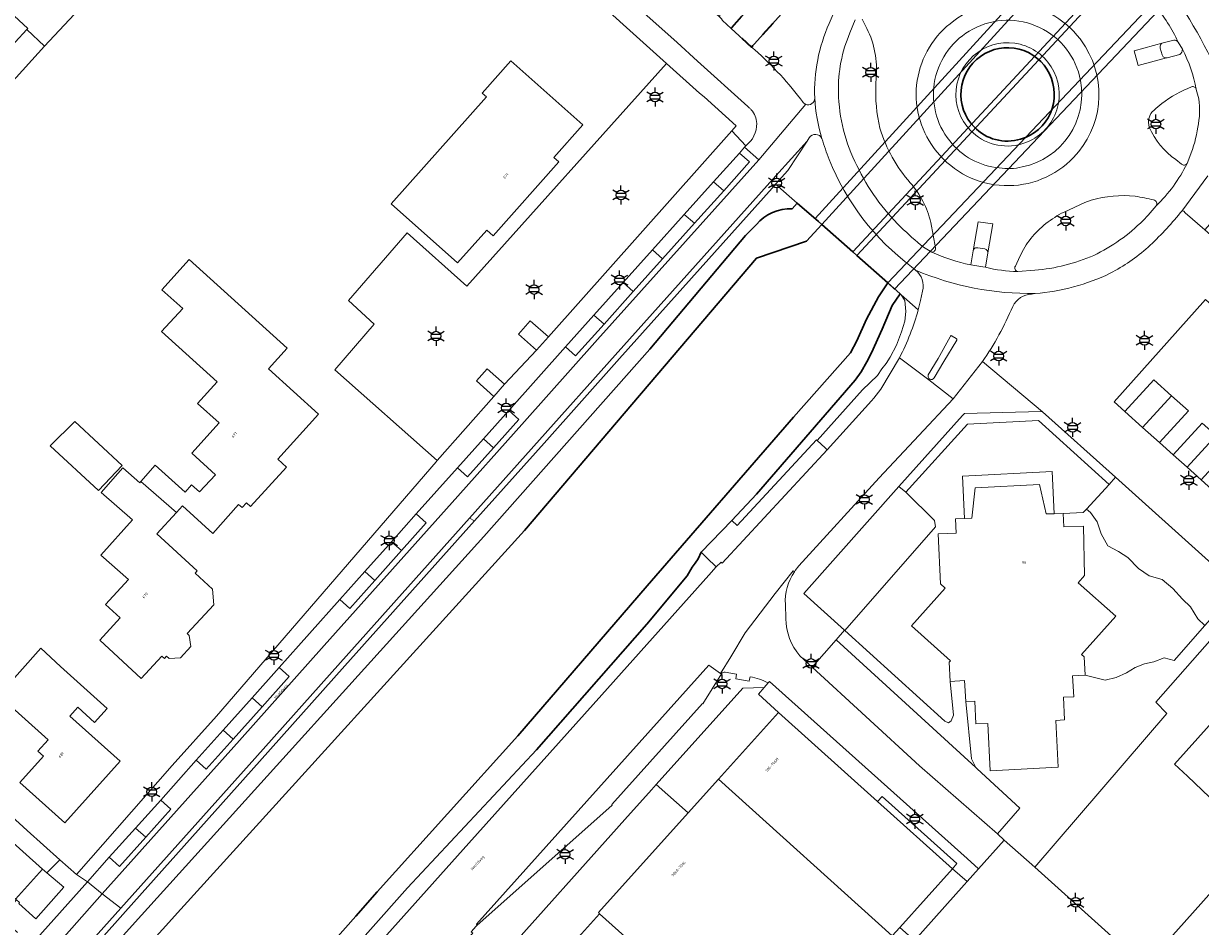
# Model space of a CAD drawing. Extents: x 105780 to 185197, y 477999 to 525027.
# Tile 358 of 562: x 107500 to 107656, y 479848 to 479968. Entities that reach past the tile are written whole.
import ezdxf
from ezdxf.enums import TextEntityAlignment as Align

# ---------------------------------------------------------------- set-up
doc = ezdxf.new("R2010")
doc.units = 0
doc.linetypes.add('XX-HIDDEN', pattern=[4, 2, -2])
for name, color, linetype, lineweight in [('B-GV-GR-BEPLANTING_CULTUUR_VASTE-PLANTENVAK-A', 252, 'Continuous', 5), ('B-GV-GR-MATERIAALGRENS-G', 252, 'XX-HIDDEN', 35), ('B-RO-IE-MEUBILAIR_WEGMEUBILAIR-S', 252, 'Continuous', 25), ('B-RO-IE-TERREINAFSCHEIDING_KUNSTMATIG_SCHUTTING-G', 252, 'IE-TERREINAFSCHEIDING-KUNSTMATIG-DICHT', 18), ('B-WE-GW-WATERGANG_SLOOT_INSTEEK-G', 252, 'Continuous', 30), ('B-XX-KG-KADASTRAAL_BEBOUWING-G', 252, 'Continuous', 20), ('B1-WE-KW-KUNSTWERK_DEK-BRUG', 252, 'Continuous', 18), ('B1-WE-KW-KUNSTWERK_LANDHOOFD-GV', 252, 'Continuous', 18), ('B1-WE-KW-KUNSTWERK_PIJLER-GV', 252, 'Continuous', 18), ('B1-WE-OG-BEBOUWING-T18', 7, 'Continuous', 18), ('B1-WE-OG-TERREIN_ERF-GV', 252, 'Continuous', 18), ('B1-WE-OG-TOPOGRAFIE-T18', 10, 'Continuous', 18), ('B1-WE-OG-WEG-GV', 7, 'Continuous', 18), ('B1-WE-VH-VERHARDING_ASFALT-GV', 252, 'Continuous', 18), ('B1-WE-VH-VERHARDING_BETONSTRAATSTEEN-GV', 252, 'Continuous', 18), ('B1-WE-VH-VERHARDING_OPEN-GV', 252, 'Continuous', 18), ('B1-WE-VH-VERHARDING_SIERBESTRATING-GV', 252, 'Continuous', 18), ('B1-WE-VH-VERHARDING_STRAATBAKSTEEN-GV', 252, 'Continuous', 18), ('B1-WE-VH-VERHARDING_TEGEL-GV', 252, 'Continuous', 18)]:
    doc.layers.add(name, color=color, linetype=linetype, lineweight=lineweight)
doc.styles.add('NLCS-ISO', font='NLCS-ISO.ttf')
doc.styles.add('NLCS-ISO-M200-T18', font='NLCS-ISO.ttf', dxfattribs={"height": 0.36})
doc.linetypes.add('IE-TERREINAFSCHEIDING-KUNSTMATIG-DICHT', pattern='A,8,-1,[82,NLCS.SHX,S=0.75,R=90,X=0,Y=0],-1', length=10)

# ---------------------------------------------------------------- blocks, each defined once
blk = doc.blocks.new('B-SIE-WEG_LICHTMAST-SO')
at = {"ltscale": 0.1}
for p, q in [((-1.1, 0.63), (-2.19, 1.27)), ((0, 1.27), (0, 2.53)), ((1.1, 0.63), (2.19, 1.27)), ((-1.1, -0.63), (-2.19, -1.27)), ((0, -1.27), (0, -2.53)), ((1.1, -0.63), (2.19, -1.27))]:
    blk.add_line(p, q, dxfattribs=at)
at = {"flags": 128}
for points in [[(-1.16, 0.5), (1.16, 0.5)], [(-1.16, -0.5), (1.16, -0.5)]]:
    blk.add_lwpolyline(points, dxfattribs=at)
at = {"ltscale": 0.1}
blk.add_circle((0, 0), 1.27, dxfattribs=at)
at = {"style": 'NLCS-ISO'}
blk.add_attdef('TYPE', text='', height=1.8, dxfattribs=at).set_placement((0, 2.53), align=Align.BOTTOM_CENTER)

msp = doc.modelspace()

# ---------------------------------------------------------------- linework, layer by layer
at = {"layer": 'B-GV-GR-BEPLANTING_CULTUUR_VASTE-PLANTENVAK-A', "flags": 128}
for points in [[(107610.448, 479968.079), (107609.733, 479966.343)], [(107611.99, 479966.925), (107611.344, 479968.155)], [(107613.185, 479959.562), (107613.225, 479960.456)], [(107655.889, 479957.629), (107655.557, 479958.881)], [(107652.833, 479949.579), (107653.605, 479949.001)], [(107654.332, 479949.07), (107654.685, 479949.992)], [(107641.663, 479944.212), (107640.806, 479943.89), (107638.064, 479942.644)], [(107648.515, 479941.544), (107649.177, 479942.251), (107650.239, 479943.451)], [(107621.054, 479937.921), (107620.424, 479941.275)], [(107619.484, 479938.008), (107620.563, 479937.357)], [(107632.233, 479936.769), (107631.624, 479935.501)], [(107631.936, 479934.778), (107634.193, 479934.938)]]:
    msp.add_lwpolyline(points, dxfattribs=at)
for points in [[(107640.25, 479960.055, 0.5059019), (107625.985, 479966.858)], [(107613.225, 479960.456, 0.1368076), (107611.99, 479966.925)], [(107625.985, 479966.858, 0.4689734), (107622.937, 479952.068)], [(107609.733, 479966.343, 0.1081251), (107608.224, 479958.471)], [(107626.647, 479963.777, -0.4646285), (107636.713, 479961.224)], [(107625.693, 479953.451, -0.4611664), (107626.647, 479963.777)], [(107636.713, 479961.224, -0.469287), (107632.501, 479951.673)], [(107613.72, 479953.726, -0.072469), (107613.185, 479959.562)], [(107632.518, 479948.617, 0.4088557), (107640.25, 479960.055)], [(107654.943, 479959.228, 0.06604), (107650.978, 479956.998)], [(107655.557, 479958.881, 0.4444266), (107654.943, 479959.228)], [(107608.224, 479958.471, 0.1130617), (107610.669, 479948.787)], [(107655.739, 479953.874, 0.095347), (107655.889, 479957.629)], [(107649.964, 479956.141, 0.3085365), (107649.343, 479953.876)], [(107650.978, 479956.998, 0.0187094), (107649.964, 479956.141)], [(107617.722, 479946.52, -0.1074189), (107613.72, 479953.726)], [(107632.501, 479951.673, -0.2816947), (107625.693, 479953.451)], [(107649.343, 479953.876, 0.1408931), (107652.833, 479949.579)], [(107654.685, 479949.992, 0.0680271), (107655.739, 479953.874)], [(107622.937, 479952.068, 0.2075614), (107629.488, 479948.486)], [(107610.669, 479948.787, 0.0889914), (107616.485, 479940.656)], [(107629.488, 479948.486, 0.1019893), (107632.518, 479948.617)], [(107653.605, 479949.001, 0.4664071), (107654.332, 479949.07)], [(107620.424, 479941.275, 0.1272721), (107617.722, 479946.52)], [(107647.468, 479944.73, 0.0999023), (107641.663, 479944.212)], [(107649.916, 479944.251, 0.0266509), (107647.468, 479944.73)], [(107650.239, 479943.451, 0.5718369), (107649.916, 479944.251)], [(107638.064, 479942.644, 0.1063357), (107633.649, 479939.13)], [(107642.008, 479936.915, 0.0851606), (107648.515, 479941.544)], [(107616.485, 479940.656, 0.0259188), (107619.484, 479938.008)], [(107633.649, 479939.13, 0.065969), (107632.233, 479936.769)], [(107620.563, 479937.357, 0.4944679), (107621.054, 479937.921)], [(107634.193, 479934.938, 0.0789177), (107642.008, 479936.915)], [(107631.624, 479935.501, 0.518464), (107631.936, 479934.778)]]:
    msp.add_lwpolyline(points, format="xyb", dxfattribs=at)
at = {"layer": 'B-GV-GR-MATERIAALGRENS-G', "flags": 128}
msp.add_lwpolyline([(107577.328, 480008.231), (107570.292, 480000), (107569.856, 479999.49), (107574.026, 479995.754), (107573.036, 479994.627), (107571.82, 479993.244), (107572.591, 479992.55), (107573.654, 479991.593), (107574.895, 479993.026), (107575.877, 479994.16), (107597.282, 479974.861), (107596.291, 479973.734), (107596.123, 479973.543), (107598.265, 479971.839), (107594.031, 479966.94), (107596.744, 479964.481), (107602.619, 479971.061), (107601.866, 479971.741), (107602.595, 479972.589), (107604.491, 479974.795), (107601.084, 479977.807)], dxfattribs=at)
at = {"layer": 'B-RO-IE-TERREINAFSCHEIDING_KUNSTMATIG_SCHUTTING-G', "flags": 128}
for points in [[(107636.713, 479961.224, 0.4646285), (107626.647, 479963.777)], [(107626.647, 479963.777, 0.4611664), (107625.693, 479953.451)], [(107627.022, 479963.246, -0.4647561), (107636.128, 479960.94)], [(107626.161, 479953.902, -0.4613535), (107627.022, 479963.246)], [(107636.128, 479960.94, -0.4697195), (107632.323, 479952.298)], [(107632.501, 479951.673, 0.469287), (107636.713, 479961.224)], [(107625.693, 479953.451, 0.2816947), (107632.501, 479951.673)], [(107632.323, 479952.298, -0.2820351), (107626.161, 479953.902)]]:
    msp.add_lwpolyline(points, format="xyb", dxfattribs=at)
at = {"layer": 'B-WE-GW-WATERGANG_SLOOT_INSTEEK-G', "flags": 128}
for points in [[(107610.138, 479937.376), (107649.474, 479979.723), (107645.058, 479983.76), (107606.042, 479941.003)], [(107610.662, 479936.912), (107614.767, 479933.277), (107654.412, 479975.179), (107649.983, 479979.242)], [(107544.38, 479849.507), (107547.222, 479852.72), (107565.806, 479873.349), (107582.927, 479893.211), (107602.296, 479915.512), (107609.802, 479924.009), (107610.647, 479925.593), (107611.938, 479928.463), (107613.532, 479931.444), (107614.767, 479933.277), (107606.042, 479941.003), (107603.985, 479938.791), (107597.385, 479936.534), (107566.72, 479900.512), (107521.232, 479850.413), (107480.013, 479804.74), (107451.877, 479772.782), (107465.393, 479760.983), (107467.72, 479763.586), (107473.903, 479769.994), (107487.663, 479785.177), (107487.869, 479785.417), (107510.205, 479811.398), (107529.052, 479832.172)]]:
    msp.add_lwpolyline(points, close=True, dxfattribs=at)
for points in [[(107636.128, 479960.94, 0.4647561), (107627.022, 479963.246)], [(107627.022, 479963.246, 0.4613535), (107626.161, 479953.902)], [(107632.323, 479952.298, 0.4697195), (107636.128, 479960.94)], [(107626.161, 479953.902, 0.2820351), (107632.323, 479952.298)], [(107602.112, 479943.058, 0.2390622), (107597.37, 479940.99)]]:
    msp.add_lwpolyline(points, format="xyb", dxfattribs=at)
for points in [[(107606.042, 479941.003), (107605.588, 479941.405), (107602.769, 479943.836), (107602.112, 479943.058)], [(107597.37, 479940.99), (107595.922, 479939.549), (107583.267, 479924.507), (107561.326, 479899.709), (107516.033, 479849.622), (107476.267, 479805.5), (107452.606, 479779.093), (107452.489, 479778.962), (107451.192, 479777.604), (107451.368, 479773.897), (107451.401, 479773.209), (107451.877, 479772.782), (107480.013, 479804.74), (107521.232, 479850.413), (107566.72, 479900.512), (107597.385, 479936.534), (107603.985, 479938.791), (107606.042, 479941.003)], [(107546.342, 479847.736), (107551.234, 479853.231), (107568.293, 479871.504), (107582.889, 479888.144), (107588.198, 479894.532), (107588.871, 479895.686), (107589.258, 479896.202), (107589.676, 479896.758), (107590.066, 479897.632), (107594.132, 479901.834), (107597.395, 479905.341), (107610.454, 479920.388), (107611.237, 479921.513), (107611.973, 479922.817), (107612.588, 479924.023), (107614.025, 479927.175), (107615.336, 479930.301), (107616.386, 479931.843), (107614.767, 479933.277), (107613.532, 479931.444), (107611.938, 479928.463), (107610.647, 479925.593), (107609.802, 479924.009), (107602.296, 479915.512), (107582.927, 479893.211), (107565.806, 479873.349), (107547.222, 479852.72), (107544.38, 479849.507), (107529.052, 479832.172)]]:
    msp.add_lwpolyline(points, dxfattribs=at)
at = {"layer": 'B-XX-KG-KADASTRAAL_BEBOUWING-G', "flags": 128}
for points in [[(107500.878, 479966.79), (107501.014, 479966.944), (107495.01, 479972.497), (107491.296, 479968.506), (107489.433, 479966.504), (107495.434, 479960.92), (107496.21, 479961.754)], [(107500.878, 479966.79), (107496.21, 479961.754), (107497.338, 479960.715), (107498.611, 479959.541), (107503.223, 479964.591)], [(107549.054, 479943.731), (107557.837, 479935.912), (107561.707, 479940.26), (107562.538, 479939.52), (107571.234, 479949.29), (107570.57, 479949.881), (107574.408, 479954.193), (107564.903, 479962.654), (107561.109, 479958.393), (107561.665, 479957.898)], [(107521.495, 479929.875), (107518.673, 479926.839), (107526.07, 479920.194), (107523.464, 479917.323), (107526.307, 479914.744), (107522.692, 479910.76), (107525.843, 479907.901), (107523.734, 479905.616), (107522.672, 479906.549), (107521.798, 479905.608), (107517.841, 479909.154), (107515.962, 479907.017), (107520.66, 479902.91), (107521.476, 479903.8), (107525.48, 479900.127), (107528.891, 479903.965), (107529.35, 479903.551), (107529.931, 479904.191), (107530.478, 479903.695), (107535.209, 479908.909), (107534.067, 479909.945), (107539.466, 479915.895), (107532.841, 479921.908), (107535.306, 479924.625), (107522.365, 479936.368), (107518.741, 479932.374)], [(107510.376, 479905.821), (107513.474, 479909.136), (107507.218, 479914.935), (107503.96, 479911.74)], [(107523.42, 479895.194), (107518.077, 479900.095), (107520.66, 479902.91), (107515.962, 479907.017), (107515.808, 479906.842), (107513.562, 479908.805), (107512.916, 479908.066), (107510.699, 479905.529), (107514.831, 479901.917), (107510.666, 479897.25), (107514.312, 479894.045), (107511.265, 479890.725), (107513.206, 479888.944), (107510.512, 479886.007), (107516.016, 479880.958), (107518.715, 479883.9), (107519.067, 479883.577), (107519.359, 479883.895), (107519.691, 479883.578), (107521.207, 479883.653), (107522.565, 479885.156), (107522.362, 479886.625), (107522.091, 479886.875), (107525.599, 479890.696), (107525.425, 479892.766), (107523.126, 479894.874)], [(107637.95, 479902.79), (107636.75, 479902.744), (107635.701, 479902.704), (107634.808, 479906.624), (107626.293, 479906.18), (107625.87, 479902.131), (107624.909, 479902.095), (107623.711, 479902.049), (107623.783, 479900.164), (107621.407, 479900.074), (107621.715, 479893.467), (107622.335, 479892.883), (107617.88, 479887.886), (107623.049, 479883.278), (107622.877, 479883.084), (107623.004, 479880.563), (107624.917, 479880.659), (107625.056, 479877.89), (107626.256, 479877.95), (107626.409, 479874.922), (107627.969, 479875.001), (107628.284, 479868.745), (107637.29, 479869.198), (107636.979, 479875.394), (107638.144, 479875.453), (107637.993, 479878.464), (107639.336, 479878.531), (107639.198, 479881.284), (107640.845, 479881.367), (107640.723, 479883.795), (107640.387, 479884.093), (107644.907, 479889.177), (107639.933, 479893.597), (107640.759, 479894.578), (107640.654, 479901.113), (107638.017, 479901.013)], [(107506.57, 479875.946), (107507.629, 479877.13), (107509.844, 479875.126), (107511.503, 479876.96), (107505.343, 479882.531), (107502.711, 479884.94), (107497.113, 479878.703), (107503.684, 479872.806), (107502.337, 479871.308), (107503.064, 479870.655), (107499.948, 479867.187), (107505.888, 479861.851), (107513.2, 479869.991)], [(107613.405, 479864.682), (107600.315, 479876.461), (107592.342, 479867.602), (107615.315, 479846.886), (107616.334, 479848.019), (107623.309, 479855.769)], [(107592.342, 479867.602), (107588.355, 479863.172), (107576.476, 479849.971), (107576.635, 479849.828), (107590.885, 479837.004), (107596.436, 479832.009), (107597.316, 479831.217), (107599.47, 479829.279), (107611.505, 479842.652), (107615.315, 479846.886)], [(107596.436, 479832.009), (107590.885, 479837.004), (107576.635, 479849.828), (107563.933, 479835.713), (107575.847, 479824.998), (107575.016, 479823.901), (107578.037, 479821.018), (107590.044, 479834.349), (107591.523, 479832.981), (107590.457, 479831.788), (107593.656, 479828.92)]]:
    msp.add_lwpolyline(points, close=True, dxfattribs=at)
at = {"layer": 'B1-WE-KW-KUNSTWERK_DEK-BRUG', "flags": 128}
msp.add_lwpolyline([(107605.156, 479941.812), (107606.042, 479941.003), (107614.767, 479933.277), (107615.639, 479932.452), (107655.284, 479974.354), (107654.412, 479975.179), (107645.058, 479983.76), (107644.172, 479984.569)], close=True, dxfattribs=at)
at = {"layer": 'B1-WE-KW-KUNSTWERK_LANDHOOFD-GV', "flags": 128}
for points in [[(107605.156, 479941.812), (107606.042, 479941.003), (107645.058, 479983.76), (107644.172, 479984.569)], [(107614.767, 479933.277), (107615.639, 479932.452), (107655.284, 479974.354), (107654.412, 479975.179)]]:
    msp.add_lwpolyline(points, close=True, dxfattribs=at)
at = {"layer": 'B1-WE-KW-KUNSTWERK_PIJLER-GV', "flags": 128}
msp.add_lwpolyline([(107610.138, 479937.376), (107610.662, 479936.912), (107649.983, 479979.242), (107649.474, 479979.723)], close=True, dxfattribs=at)
at = {"layer": 'B1-WE-OG-TERREIN_ERF-GV', "flags": 128}
for points in [[(107484.306, 479875.999), (107500.91, 479860.818), (107505.26, 479856.97), (107507.457, 479855.027), (107520.11, 479869.418), (107525.947, 479875.978), (107554.995, 479909.582), (107555.156, 479909.768), (107541.601, 479921.782), (107546.813, 479927.82), (107543.412, 479930.945), (107551.18, 479939.878), (107559.087, 479932.862), (107585.484, 479962.3), (107549.207, 479995.04)], [(107495.01, 479972.497), (107501.014, 479966.944), (107500.878, 479966.79), (107503.223, 479964.591), (107522.976, 479985.732)], [(107522.976, 479985.732), (107503.223, 479964.591), (107498.611, 479959.541)], [(107656.693, 479887.947), (107652.618, 479883.315), (107651.32, 479883.669), (107649.95, 479883.162), (107648.711, 479882.882), (107647.486, 479882.384), (107646.345, 479881.71), (107644.949, 479881.055), (107643.494, 479880.725), (107640.845, 479881.367), (107639.198, 479881.284), (107639.336, 479878.531), (107637.993, 479878.464), (107638.144, 479875.453), (107636.979, 479875.394), (107637.29, 479869.198), (107628.284, 479868.745), (107627.969, 479875.001), (107626.409, 479874.922), (107626.256, 479877.95), (107625.056, 479877.89), (107625.84, 479870.301), (107626.403, 479869.151), (107626.554, 479869.01), (107632.232, 479863.79), (107629.264, 479860.375), (107630.159, 479859.572), (107634.181, 479855.965), (107651.648, 479876.294), (107650.22, 479877.824), (107662.483, 479891.766)], [(107667.873, 479833.833), (107690.189, 479858.659), (107680.329, 479867.521), (107681.799, 479869.155), (107676.902, 479873.588), (107676.679, 479873.788), (107675.666, 479874.699), (107663.687, 479885.476), (107658.196, 479879.373), (107660.002, 479877.747), (107652.658, 479869.585), (107654.393, 479868.024), (107662.086, 479860.641), (107658.742, 479856.915), (107659.128, 479856.568), (107660.18, 479855.624), (107652.829, 479847.446)], [(107563.933, 479835.713), (107576.635, 479849.828), (107576.476, 479849.971), (107588.355, 479863.172), (107584.133, 479866.921), (107583.503, 479866.22), (107579.979, 479862.298), (107563.263, 479843.593)]]:
    msp.add_lwpolyline(points, dxfattribs=at)
for points in [[(107561.665, 479957.898), (107561.109, 479958.393), (107564.903, 479962.654), (107574.408, 479954.193), (107570.57, 479949.881), (107571.234, 479949.29), (107562.538, 479939.52), (107561.707, 479940.26), (107557.837, 479935.912), (107549.054, 479943.731)], [(107512.916, 479908.066), (107513.562, 479908.805), (107515.808, 479906.842), (107515.962, 479907.017), (107517.841, 479909.154), (107521.798, 479905.608), (107522.672, 479906.549), (107523.734, 479905.616), (107525.843, 479907.901), (107522.692, 479910.76), (107526.307, 479914.744), (107523.464, 479917.323), (107526.07, 479920.194), (107518.673, 479926.839), (107521.495, 479929.875), (107518.741, 479932.374), (107522.365, 479936.368), (107535.306, 479924.625), (107532.841, 479921.908), (107539.466, 479915.895), (107534.067, 479909.945), (107535.209, 479908.909), (107530.478, 479903.695), (107529.931, 479904.191), (107529.35, 479903.551), (107528.891, 479903.965), (107525.48, 479900.127), (107521.476, 479903.8), (107520.66, 479902.91), (107518.077, 479900.095), (107523.42, 479895.194), (107523.126, 479894.874), (107525.425, 479892.766), (107525.599, 479890.696), (107522.091, 479886.875), (107522.362, 479886.625), (107522.565, 479885.156), (107521.207, 479883.653), (107519.691, 479883.578), (107519.359, 479883.895), (107519.067, 479883.577), (107518.715, 479883.9), (107516.016, 479880.958), (107510.512, 479886.007), (107513.206, 479888.944), (107511.265, 479890.725), (107514.312, 479894.045), (107510.666, 479897.25), (107514.831, 479901.917), (107510.699, 479905.529)], [(107617.143, 479905.572), (107620.936, 479901.826), (107621.081, 479900.991), (107609.077, 479887.287), (107622.294, 479875.301), (107622.765, 479875.058), (107623.129, 479875.354), (107623.447, 479876.067), (107623.004, 479880.563), (107622.877, 479883.084), (107623.049, 479883.278), (107617.88, 479887.886), (107622.335, 479892.883), (107621.715, 479893.467), (107621.407, 479900.074), (107623.783, 479900.164), (107623.711, 479902.049), (107624.909, 479902.095), (107624.636, 479907.696), (107636.479, 479908.313), (107636.75, 479902.744), (107637.95, 479902.79), (107640.595, 479902.889), (107641.03, 479903.359), (107644.035, 479906.607), (107634.694, 479915.06), (107625.288, 479914.601)], [(107625.288, 479914.601), (107634.694, 479915.06), (107644.035, 479906.607), (107644.881, 479907.57), (107635.202, 479916.222), (107635.016, 479916.283), (107624.89, 479915.979), (107624.614, 479915.742), (107616.218, 479906.351), (107617.143, 479905.572)], [(107513.474, 479909.136), (107510.376, 479905.821), (107503.96, 479911.74), (107507.218, 479914.935)], [(107626.293, 479906.18), (107634.808, 479906.624), (107635.701, 479902.704), (107636.75, 479902.744), (107636.479, 479908.313), (107624.636, 479907.696), (107624.909, 479902.095), (107625.87, 479902.131)], [(107644.881, 479907.57), (107644.035, 479906.607), (107641.03, 479903.359), (107641.579, 479902.879), (107642.423, 479901.658), (107642.96, 479900.09), (107643.847, 479898.489), (107645.26, 479897.76), (107646.515, 479896.93), (107647.902, 479895.471), (107649.312, 479894.505), (107651.055, 479894.034), (107652.462, 479892.831), (107653.716, 479891.455), (107654.802, 479890.432), (107655.78, 479888.819), (107656.693, 479887.947), (107661.125, 479892.985), (107657.184, 479896.524)], [(107621.081, 479900.991), (107620.936, 479901.826), (107617.143, 479905.572), (107616.218, 479906.351), (107603.668, 479892.192), (107609.04, 479887.321), (107609.077, 479887.287)], [(107641.03, 479903.359), (107640.595, 479902.889), (107637.95, 479902.79), (107638.017, 479901.013), (107640.654, 479901.113), (107640.759, 479894.578), (107639.933, 479893.597), (107644.907, 479889.177), (107640.387, 479884.093), (107640.723, 479883.795), (107640.845, 479881.367), (107643.494, 479880.725), (107644.949, 479881.055), (107646.345, 479881.71), (107647.486, 479882.384), (107648.711, 479882.882), (107649.95, 479883.162), (107651.32, 479883.669), (107652.618, 479883.315), (107656.693, 479887.947), (107655.78, 479888.819), (107654.802, 479890.432), (107653.716, 479891.455), (107652.462, 479892.831), (107651.055, 479894.034), (107649.312, 479894.505), (107647.902, 479895.471), (107646.515, 479896.93), (107645.26, 479897.76), (107643.847, 479898.489), (107642.96, 479900.09), (107642.423, 479901.658), (107641.579, 479902.879)], [(107660.18, 479855.624), (107659.128, 479856.568), (107658.742, 479856.915), (107662.086, 479860.641), (107654.393, 479868.024), (107652.658, 479869.585), (107660.002, 479877.747), (107658.196, 479879.373), (107663.687, 479885.476), (107675.666, 479874.699), (107676.679, 479873.788), (107679.283, 479876.706), (107662.483, 479891.766), (107650.22, 479877.824), (107651.648, 479876.294), (107634.181, 479855.965), (107648.745, 479842.903), (107649.212, 479843.423), (107652.829, 479847.446)], [(107625.056, 479877.89), (107624.917, 479880.659), (107623.004, 479880.563), (107623.447, 479876.067), (107623.129, 479875.354), (107622.765, 479875.058), (107622.294, 479875.301), (107609.077, 479887.287), (107609.04, 479887.321), (107607.941, 479886.073), (107617.089, 479877.687), (107626.403, 479869.151), (107625.84, 479870.301)], [(107511.503, 479876.96), (107509.844, 479875.126), (107507.629, 479877.13), (107506.57, 479875.946), (107513.2, 479869.991), (107505.888, 479861.851), (107499.948, 479867.187), (107503.064, 479870.655), (107502.337, 479871.308), (107503.684, 479872.806), (107497.113, 479878.703), (107502.711, 479884.94), (107505.343, 479882.531)], [(107600.315, 479876.461), (107597.644, 479878.865), (107598.42, 479879.763), (107595.575, 479879.657), (107584.133, 479866.921), (107588.355, 479863.172), (107592.342, 479867.602)], [(107614.007, 479865.349), (107613.405, 479864.682), (107623.309, 479855.769), (107623.889, 479856.448)], [(107624.871, 479853.662), (107625.263, 479854.101), (107623.309, 479855.769), (107616.334, 479848.019), (107618.266, 479846.266)]]:
    msp.add_lwpolyline(points, close=True, dxfattribs=at)
at = {"layer": 'B1-WE-OG-WEG-GV', "flags": 128}
for points in [[(107602.769, 479943.836), (107599.917, 479946.326), (107599.468, 479945.822), (107579.264, 479923.285), (107569.279, 479912.083), (107560.075, 479901.786), (107542.939, 479882.6), (107531.648, 479869.96), (107513.92, 479850.129), (107506.762, 479842.107), (107494.748, 479828.677), (107486.847, 479819.818), (107481.838, 479814.236), (107467.413, 479798.123), (107449.87, 479778.52), (107451.192, 479777.604), (107452.489, 479778.962), (107452.606, 479779.093), (107476.267, 479805.5), (107516.033, 479849.622), (107561.326, 479899.709), (107583.267, 479924.507), (107595.922, 479939.549), (107597.37, 479940.99)], [(107602.112, 479943.058), (107602.769, 479943.836)]]:
    msp.add_lwpolyline(points, dxfattribs=at)
at = {"layer": 'B1-WE-OG-WEG-GV'}
msp.add_lwpolyline([(107597.37, 479940.99, -0.2390622), (107602.112, 479943.058)], format="xyb", dxfattribs=at)
at = {"layer": 'B1-WE-OG-WEG-GV', "flags": 128}
for points in [[(107611.415, 479919.112), (107613.401, 479921.015), (107613.964, 479921.889), (107614.519, 479922.598), (107615.049, 479923.434), (107615.892, 479925.055), (107616.58, 479926.811), (107617, 479928.222), (107617.138, 479929.47), (107616.989, 479930.936), (107616.539, 479931.708), (107616.386, 479931.843), (107615.336, 479930.301), (107614.025, 479927.175), (107612.588, 479924.023), (107611.973, 479922.817), (107611.237, 479921.513), (107610.454, 479920.388), (107597.395, 479905.341), (107594.132, 479901.834), (107594.825, 479901.179), (107605.302, 479912.501), (107605.408, 479912.409)], [(107592.051, 479895.702), (107590.802, 479896.918), (107590.066, 479897.632), (107589.676, 479896.758), (107589.258, 479896.202), (107588.871, 479895.686), (107588.198, 479894.532), (107582.889, 479888.144), (107568.293, 479871.504), (107551.234, 479853.231), (107546.342, 479847.736), (107537.252, 479837.524), (107490.695, 479784.544), (107472.021, 479763.294), (107471.287, 479762.966), (107472.891, 479762.368), (107472.902, 479762.379), (107492.767, 479784.761), (107530.545, 479826.971), (107559.345, 479859.159), (107576.926, 479878.763), (107591.061, 479894.609)]]:
    msp.add_lwpolyline(points, close=True, dxfattribs=at)
at = {"layer": 'B1-WE-VH-VERHARDING_ASFALT-GV'}
for points in [[(107659.685, 479958.409, 0.0402878), (107652.019, 479972.404)], [(107652.019, 479972.404, -0.0402878), (107659.685, 479958.409)], [(107622.981, 479967.565, -0.4571448), (107640.912, 479964.488)], [(107653.153, 479965.141, 0.0735123), (107650.026, 479969.994)], [(107650.026, 479969.994, -0.0735123), (107653.153, 479965.141)], [(107606.983, 479967.586, 0.1124699), (107605.079, 479957.733)], [(107611.99, 479966.925, -0.1368076), (107613.225, 479960.456)], [(107621.249, 479950.604, -0.4181404), (107622.981, 479967.565)], [(107608.224, 479958.471, -0.1081251), (107609.733, 479966.343)], [(107652.581, 479965.368, -0.3165352), (107653.153, 479965.141)], [(107640.912, 479964.488, -0.3418185), (107639.33, 479949.884)], [(107653.713, 479964.199, -0.285631), (107653.358, 479963.496)], [(107655.557, 479958.881, 0.0766073), (107653.713, 479964.199)], [(107653.713, 479964.199, -0.0766073), (107655.557, 479958.881)], [(107613.185, 479959.562, 0.072469), (107613.72, 479953.726)], [(107650.978, 479956.998, -0.06604), (107654.943, 479959.228)], [(107654.943, 479959.228, -0.4444266), (107655.557, 479958.881)], [(107605.079, 479957.733, -0.5490055), (107603.895, 479956.904)], [(107605.079, 479957.733, 0.0580597), (107606.037, 479952.399)], [(107606.037, 479952.399, -0.0580597), (107605.079, 479957.733)], [(107610.669, 479948.787, -0.1130617), (107608.224, 479958.471)], [(107655.889, 479957.629, -0.095347), (107655.739, 479953.874)], [(107649.343, 479953.876, -0.3085365), (107649.964, 479956.141)], [(107649.964, 479956.141, -0.0187094), (107650.978, 479956.998)], [(107604.36, 479952.473, -0.5684422), (107606.037, 479952.399)], [(107606.037, 479952.399, 0.017189), (107606.994, 479949.588)], [(107613.72, 479953.726, 0.1074189), (107617.722, 479946.52)], [(107652.833, 479949.579, -0.1408931), (107649.343, 479953.876)], [(107655.739, 479953.874, -0.0680271), (107654.685, 479949.992)], [(107606.994, 479949.588, 0.1377413), (107617.891, 479935.418)], [(107639.33, 479949.884, -0.4531845), (107621.249, 479950.604)], [(107616.485, 479940.656, -0.0889914), (107610.669, 479948.787)], [(107650.239, 479943.451, 0.0861843), (107654.332, 479949.07)], [(107654.332, 479949.07, -0.0861843), (107650.239, 479943.451)], [(107654.332, 479949.07, -0.4664071), (107653.605, 479949.001)], [(107617.722, 479946.52, -0.1272721), (107620.424, 479941.275)], [(107641.663, 479944.212, -0.0999023), (107647.468, 479944.73)], [(107647.468, 479944.73, -0.0266509), (107649.916, 479944.251)], [(107649.916, 479944.251, -0.5718369), (107650.239, 479943.451)], [(107633.649, 479939.13, -0.1063357), (107638.064, 479942.644)], [(107648.515, 479941.544, -0.0851606), (107642.008, 479936.915)], [(107649.178, 479937.995, 0.0332073), (107653.434, 479942.531)], [(107619.484, 479938.008, -0.0259188), (107616.485, 479940.656)], [(107632.233, 479936.769, -0.065969), (107633.649, 479939.13)], [(107621.054, 479937.921, -0.4944679), (107620.563, 479937.357)], [(107620.563, 479937.357, 0.061259), (107625.715, 479935.677)], [(107625.715, 479935.677, -0.061259), (107620.563, 479937.357)], [(107642.008, 479936.915, -0.0789177), (107634.193, 479934.938)], [(107644.17, 479934.547, 0.0601238), (107649.178, 479937.995)], [(107627.662, 479935.35, 0.0592285), (107631.936, 479934.778)], [(107631.936, 479934.778, -0.0592285), (107627.662, 479935.35)], [(107631.936, 479934.778, -0.518464), (107631.624, 479935.501)], [(107618.42, 479934.967, 0.1059955), (107634.244, 479931.88)], [(107634.244, 479931.88, -0.1059955), (107618.42, 479934.967)], [(107618.42, 479934.967, -0.2919399), (107619.346, 479932.178)], [(107634.244, 479931.88, 0.0949684), (107644.17, 479934.547)], [(107631.274, 479930.167, -0.2752867), (107633.774, 479931.806)], [(107618.778, 479929.726, -0.0527391), (107616.303, 479923.38)], [(107627.259, 479922.855, 0.0521519), (107631.274, 479930.167)], [(107623.004, 479926.153, -0.7780833), (107623.285, 479926.228)], [(107623.794, 479925.938, -0.4029167), (107623.873, 479925.683)], [(107620.294, 479920.519, -0.3159374), (107620.091, 479921.116)], [(107620.866, 479920.707, -0.3949599), (107620.294, 479920.519)]]:
    msp.add_lwpolyline(points, format="xyb", dxfattribs=at)
at = {"layer": 'B1-WE-VH-VERHARDING_ASFALT-GV', "flags": 128}
for points in [[(107608.258, 479970.574), (107606.983, 479967.586)], [(107609.733, 479966.343), (107610.448, 479968.079)], [(107611.344, 479968.155), (107611.99, 479966.925)], [(107653.358, 479963.496), (107651.682, 479963.056), (107651.645, 479963.045), (107651.608, 479963.036), (107647.881, 479962.03), (107647.33, 479963.981), (107651.16, 479965.036), (107652.581, 479965.368)], [(107653.153, 479965.141), (107653.713, 479964.199)], [(107613.225, 479960.456), (107613.185, 479959.562)], [(107655.557, 479958.881), (107655.889, 479957.629)], [(107603.895, 479956.904), (107597.684, 479949.545), (107576.366, 479925.778), (107566.327, 479914.539), (107557.152, 479904.231), (107540.201, 479885.286), (107528.989, 479872.723), (107510.843, 479852.434), (107513.33, 479850.575), (107531.041, 479870.365)], [(107531.041, 479870.365), (107542.381, 479883.06), (107559.437, 479902.147), (107568.685, 479912.529), (107578.677, 479923.695), (107599.931, 479947.447), (107604.066, 479952.015), (107604.36, 479952.473)], [(107653.605, 479949.001), (107652.833, 479949.579)], [(107654.685, 479949.992), (107654.332, 479949.07)], [(107653.434, 479942.531), (107653.622, 479942.746), (107657.082, 479947.436)], [(107638.064, 479942.644), (107640.806, 479943.89), (107641.663, 479944.212)], [(107650.239, 479943.451), (107649.177, 479942.251), (107648.515, 479941.544)], [(107620.424, 479941.275), (107621.054, 479937.921)], [(107625.715, 479935.677), (107626.034, 479937.53), (107626.693, 479941.375), (107628.656, 479941.078), (107628, 479937.24), (107627.662, 479935.35)], [(107620.563, 479937.357), (107619.484, 479938.008)], [(107617.891, 479935.418), (107618.42, 479934.967)], [(107627.662, 479935.35), (107627.337, 479935.393), (107625.715, 479935.677)], [(107631.624, 479935.501), (107632.233, 479936.769)], [(107634.193, 479934.938), (107631.936, 479934.778)], [(107619.346, 479932.178), (107619.086, 479930.946), (107618.778, 479929.726)], [(107633.774, 479931.806), (107634.244, 479931.88)], [(107620.091, 479921.116), (107621.422, 479923.29), (107623.004, 479926.153)], [(107623.285, 479926.228), (107623.794, 479925.938)], [(107623.873, 479925.683), (107622.155, 479922.889), (107620.866, 479920.707)], [(107559.656, 479847.431), (107560.315, 479848.188), (107560.389, 479848.252), (107560.338, 479848.441), (107591.086, 479882.716), (107592.638, 479881.606), (107593.99, 479883.816), (107595.89, 479886.993), (107599.848, 479892.194), (107602.232, 479895.176), (107602.393, 479895.056), (107602.504, 479895.208), (107602.996, 479895.826), (107613.611, 479907.482), (107618.877, 479913.089), (107623.396, 479917.947), (107620.172, 479920.466), (107616.303, 479923.38), (107613.832, 479919.216), (107612.885, 479918.031), (107612.594, 479917.66), (107612.59, 479917.656), (107606.739, 479911.193), (107592.832, 479896.216), (107592.694, 479896.322), (107592.051, 479895.702), (107591.061, 479894.609), (107576.926, 479878.763), (107559.345, 479859.159), (107530.545, 479826.971)], [(107616.303, 479923.38), (107620.172, 479920.466), (107623.396, 479917.947), (107627.259, 479922.855)]]:
    msp.add_lwpolyline(points, dxfattribs=at)
for points in [[(107407.677, 479941.177), (107403.967, 479937.112), (107406.772, 479934.552), (107416.7, 479925.755), (107447.062, 479898.579), (107458.16, 479888.582), (107469.227, 479878.783), (107499.366, 479851.765), (107502.959, 479855.724), (107482.56, 479873.974), (107469.676, 479885.405), (107453.39, 479900.17), (107413.511, 479935.987)], [(107590.229, 479877.634), (107590.299, 479877.61), (107592.768, 479881.574), (107592.638, 479881.606), (107591.086, 479882.716), (107560.338, 479848.441), (107560.389, 479848.252), (107578.314, 479864.19), (107578.261, 479864.259)], [(107448.311, 479777.884), (107466.858, 479798.579), (107481.294, 479814.71), (107486.316, 479820.337), (107494.162, 479829.093), (107506.182, 479842.568), (107513.33, 479850.575), (107510.843, 479852.434), (107504.122, 479844.878), (107491.597, 479830.905), (107483.961, 479822.351), (107478.987, 479816.793), (107464.542, 479800.625), (107446.045, 479779.98), (107436.191, 479768.986), (107417.706, 479748.346), (107403.893, 479732.937), (107382.485, 479709.067), (107384.827, 479707.086), (107391.456, 479714.471), (107397.72, 479721.478), (107407.932, 479732.827), (107420.513, 479746.869), (107436.204, 479764.363)]]:
    msp.add_lwpolyline(points, close=True, dxfattribs=at)
at = {"layer": 'B1-WE-VH-VERHARDING_BETONSTRAATSTEEN-GV'}
for points in [[(107640.912, 479964.488, 0.4571448), (107622.981, 479967.565)], [(107625.985, 479966.858, -0.5059019), (107640.25, 479960.055)], [(107622.981, 479967.565, 0.4181404), (107621.249, 479950.604)], [(107622.937, 479952.068, -0.4689734), (107625.985, 479966.858)], [(107639.33, 479949.884, 0.3418185), (107640.912, 479964.488)], [(107640.25, 479960.055, -0.4088557), (107632.518, 479948.617)], [(107629.488, 479948.486, -0.2075614), (107622.937, 479952.068)], [(107621.249, 479950.604, 0.4531845), (107639.33, 479949.884)], [(107632.518, 479948.617, -0.1019893), (107629.488, 479948.486)], [(107623.285, 479926.228, 0.7780833), (107623.004, 479926.153)], [(107623.873, 479925.683, 0.4029167), (107623.794, 479925.938)], [(107620.091, 479921.116, 0.3159374), (107620.294, 479920.519)], [(107620.294, 479920.519, 0.3949599), (107620.866, 479920.707)], [(107601.21, 479890.721, -0.1669987), (107602.393, 479895.056)], [(107603.108, 479883.917, -0.1724431), (107601.287, 479888.856)], [(107592.768, 479881.574, -0.297422), (107593.238, 479881.779)], [(107596.537, 479881.168, -0.0819726), (107598.923, 479880.345)]]:
    msp.add_lwpolyline(points, format="xyb", dxfattribs=at)
at = {"layer": 'B1-WE-VH-VERHARDING_BETONSTRAATSTEEN-GV', "flags": 128}
for points in [[(107557.152, 479904.231), (107566.327, 479914.539), (107576.366, 479925.778), (107597.684, 479949.545), (107595.809, 479951.25), (107595.116, 479950.454), (107596.453, 479949.272), (107593.044, 479945.47), (107589.176, 479941.157), (107584.954, 479936.448), (107581.086, 479932.135), (107577.218, 479927.822), (107573.454, 479923.623), (107572.115, 479924.805), (107564.626, 479916.403), (107565.949, 479915.214), (107562.611, 479911.473), (107559.179, 479907.627), (107557.839, 479908.812), (107552.388, 479902.709), (107553.715, 479901.525), (107550.436, 479897.853), (107546.918, 479893.913), (107543.603, 479890.2), (107542.289, 479891.398), (107534.243, 479882.384), (107535.553, 479881.207), (107531.985, 479877.207), (107528.169, 479872.928), (107524.601, 479868.928), (107523.271, 479870.129), (107518.585, 479864.844), (107519.912, 479863.671), (107516.601, 479859.959), (107513.136, 479856.074), (107511.787, 479857.292), (107508.896, 479854.046), (107510.843, 479852.434), (107528.989, 479872.723), (107540.201, 479885.286)], [(107599.917, 479946.326), (107601.548, 479948.156), (107604.066, 479952.015), (107599.931, 479947.447), (107578.677, 479923.695), (107568.685, 479912.529), (107559.437, 479902.147), (107560.075, 479901.786), (107569.279, 479912.083), (107579.264, 479923.285), (107599.468, 479945.822)], [(107560.075, 479901.786), (107559.437, 479902.147), (107542.381, 479883.06), (107531.041, 479870.365), (107513.33, 479850.575), (107506.182, 479842.568), (107494.162, 479829.093), (107486.316, 479820.337), (107481.294, 479814.71), (107466.858, 479798.579), (107448.311, 479777.884), (107448.894, 479777.429), (107449.87, 479778.52), (107467.413, 479798.123), (107481.838, 479814.236), (107486.847, 479819.818), (107494.748, 479828.677), (107506.762, 479842.107), (107513.92, 479850.129), (107531.648, 479869.96), (107542.939, 479882.6)], [(107503.516, 479855.225), (107502.959, 479855.724), (107499.366, 479851.765), (107499.488, 479851.655), (107499.901, 479851.285), (107499.83, 479851.164), (107502.05, 479849.154), (107505.791, 479853.353)]]:
    msp.add_lwpolyline(points, close=True, dxfattribs=at)
for points in [[(107623.004, 479926.153), (107621.422, 479923.29), (107620.091, 479921.116)], [(107623.794, 479925.938), (107623.285, 479926.228)], [(107620.866, 479920.707), (107622.155, 479922.889), (107623.873, 479925.683)], [(107602.393, 479895.056), (107602.232, 479895.176), (107599.848, 479892.194), (107595.89, 479886.993), (107593.99, 479883.816), (107592.638, 479881.606), (107592.768, 479881.574)], [(107601.287, 479888.856), (107601.21, 479890.721)], [(107604.733, 479882.429), (107603.108, 479883.917)], [(107598.923, 479880.345), (107599.094, 479880.543), (107625.258, 479857.108), (107626.754, 479855.77), (107630.159, 479859.572), (107629.264, 479860.375), (107618.957, 479869.404), (107604.733, 479882.429)], [(107593.238, 479881.779), (107594.758, 479881.493), (107594.708, 479881.184), (107594.657, 479880.904), (107596.407, 479880.579), (107596.467, 479880.872), (107596.537, 479881.168)], [(107648.745, 479842.903), (107634.181, 479855.965), (107630.159, 479859.572), (107626.754, 479855.77), (107625.263, 479854.101), (107624.871, 479853.662), (107618.266, 479846.266), (107616.66, 479844.374), (107619.947, 479841.425), (107617.508, 479838.709), (107604.622, 479824.363), (107603.991, 479823.651), (107603.817, 479823.53), (107603.561, 479823.55), (107603.014, 479823.811), (107599.553, 479826.899), (107592.843, 479819.564)], [(107504.122, 479844.878), (107510.843, 479852.434), (107508.896, 479854.046), (107508.548, 479853.656), (107502.211, 479846.565)]]:
    msp.add_lwpolyline(points, dxfattribs=at)
at = {"layer": 'B1-WE-VH-VERHARDING_OPEN-GV', "flags": 128}
msp.add_lwpolyline([(107569.853, 479926.131), (107594.107, 479953.404), (107594.675, 479954.049), (107590.474, 479957.875), (107589.835, 479958.374), (107585.484, 479962.3), (107559.087, 479932.862), (107551.18, 479939.878), (107543.412, 479930.945), (107546.813, 479927.82), (107541.601, 479921.782), (107555.156, 479909.768), (107562.624, 479918.24), (107560.367, 479920.303), (107561.74, 479921.903), (107564.057, 479919.866), (107568.302, 479924.383), (107565.908, 479926.488), (107567.47, 479928.264)], close=True, dxfattribs=at)
at = {"layer": 'B1-WE-VH-VERHARDING_SIERBESTRATING-GV', "flags": 128}
for points in [[(107651.16, 479965.036), (107647.33, 479963.981), (107647.881, 479962.03), (107651.608, 479963.036)], [(107651.049, 479963.432), (107650.788, 479964.341)], [(107628.656, 479941.078), (107626.693, 479941.375), (107626.034, 479937.53)], [(107628, 479937.24), (107628.656, 479941.078)], [(107626.681, 479937.893), (107627.59, 479937.76)], [(107656.79, 479931.057), (107644.676, 479917.554), (107646.104, 479916.272), (107649.942, 479920.46), (107652.292, 479918.352), (107654.54, 479916.336), (107650.702, 479912.147), (107652.483, 479910.549), (107656.321, 479914.738)]]:
    msp.add_lwpolyline(points, dxfattribs=at)
at = {"layer": 'B1-WE-VH-VERHARDING_SIERBESTRATING-GV'}
for points in [[(107650.788, 479964.341, -0.4057907), (107651.16, 479965.036)], [(107651.608, 479963.036, -0.422027), (107651.049, 479963.432)], [(107626.034, 479937.53, -0.441221), (107626.681, 479937.893)], [(107627.59, 479937.76, -0.3891451), (107628, 479937.24)]]:
    msp.add_lwpolyline(points, format="xyb", dxfattribs=at)
at = {"layer": 'B1-WE-VH-VERHARDING_SIERBESTRATING-GV', "flags": 128}
for points in [[(107652.292, 479918.352), (107649.942, 479920.46), (107646.104, 479916.272), (107648.454, 479914.164)], [(107654.54, 479916.336), (107652.292, 479918.352), (107648.454, 479914.164), (107650.702, 479912.147)], [(107658.173, 479913.076), (107656.321, 479914.738), (107652.483, 479910.549), (107654.335, 479908.887)], [(107660.051, 479911.392), (107658.173, 479913.076), (107654.335, 479908.887), (107656.212, 479907.203)]]:
    msp.add_lwpolyline(points, close=True, dxfattribs=at)
at = {"layer": 'B1-WE-VH-VERHARDING_STRAATBAKSTEEN-GV', "flags": 128}
for points in [[(107596.422, 479956.442), (107596.244, 479956.603), (107589.594, 479962.607), (107586.889, 479965.066), (107581.287, 479970.063), (107566.541, 479983.543), (107556.835, 479992.264), (107555.583, 479993.389), (107554.387, 479994.463), (107551.298, 479997.229), (107549.207, 479995.04), (107585.484, 479962.3), (107589.835, 479958.374), (107590.474, 479957.875), (107594.675, 479954.049), (107594.107, 479953.404), (107595.961, 479951.424)], [(107596.744, 479964.481), (107594.031, 479966.94), (107592.878, 479967.985), (107592.736, 479968.212), (107592.496, 479968.485), (107590.123, 479970.624), (107588.265, 479972.298), (107586.408, 479973.971), (107584.551, 479975.645)], [(107607.951, 479971.736), (107604.491, 479974.795), (107602.595, 479972.589), (107601.866, 479971.741), (107602.619, 479971.061), (107596.744, 479964.481)], [(107581.287, 479970.063), (107586.889, 479965.066), (107589.594, 479962.607), (107596.244, 479956.603), (107596.422, 479956.442)], [(107606.983, 479967.586), (107608.258, 479970.574)], [(107652.581, 479965.368), (107651.16, 479965.036)], [(107653.713, 479964.199), (107653.153, 479965.141)], [(107650.788, 479964.341), (107651.049, 479963.432)], [(107651.608, 479963.036), (107651.645, 479963.045), (107651.682, 479963.056), (107653.358, 479963.496)], [(107603.191, 479957.634), (107603.486, 479957.259)], [(107603.486, 479957.259), (107603.191, 479957.634)], [(107595.961, 479951.424), (107595.809, 479951.25), (107597.684, 479949.545), (107603.895, 479956.904)], [(107604.36, 479952.473), (107604.066, 479952.015), (107601.548, 479948.156), (107599.917, 479946.326), (107602.769, 479943.836), (107605.588, 479941.405), (107606.042, 479941.003), (107614.767, 479933.277), (107616.386, 479931.843), (107616.539, 479931.708), (107618.778, 479929.726), (107619.086, 479930.946), (107619.346, 479932.178)], [(107657.082, 479947.436), (107653.622, 479942.746)], [(107653.904, 479942.755), (107654.101, 479942.553), (107656.689, 479940.29), (107660.131, 479944.222)], [(107665.287, 479899.06), (107663.598, 479900.576), (107661.74, 479902.243), (107659.843, 479903.945), (107658.109, 479905.501), (107656.212, 479907.203), (107654.335, 479908.887), (107652.483, 479910.549), (107650.702, 479912.147), (107648.454, 479914.164), (107646.104, 479916.272), (107644.676, 479917.554), (107656.79, 479931.057), (107659.367, 479928.746), (107664, 479933.804), (107661.469, 479936.076), (107656.689, 479940.29), (107654.101, 479942.553), (107653.904, 479942.755)], [(107653.622, 479942.746), (107653.434, 479942.531)], [(107626.034, 479937.53), (107625.715, 479935.677), (107627.337, 479935.393), (107627.662, 479935.35), (107628, 479937.24)], [(107627.59, 479937.76), (107626.681, 479937.893)], [(107618.42, 479934.967), (107617.891, 479935.418)], [(107618.778, 479929.726), (107616.539, 479931.708), (107616.989, 479930.936), (107617.138, 479929.47), (107617, 479928.222), (107616.58, 479926.811), (107615.892, 479925.055), (107615.049, 479923.434), (107614.519, 479922.598), (107613.964, 479921.889), (107613.401, 479921.015), (107611.415, 479919.112), (107605.408, 479912.409), (107606.472, 479911.453), (107606.739, 479911.193), (107612.59, 479917.656), (107612.594, 479917.66), (107612.885, 479918.031), (107613.832, 479919.216), (107616.303, 479923.38)], [(107634.244, 479931.88), (107633.774, 479931.806)], [(107616.218, 479906.351), (107624.614, 479915.742), (107624.89, 479915.979), (107635.016, 479916.283), (107635.202, 479916.222), (107627.259, 479922.855), (107623.396, 479917.947), (107618.877, 479913.089), (107613.611, 479907.482), (107602.996, 479895.826), (107602.504, 479895.208), (107602.393, 479895.056)], [(107627.259, 479922.855), (107635.202, 479916.222), (107644.881, 479907.57), (107657.184, 479896.524)], [(107603.108, 479883.917), (107604.733, 479882.429), (107607.941, 479886.073), (107609.04, 479887.321), (107603.668, 479892.192), (107616.218, 479906.351)], [(107601.21, 479890.721), (107601.287, 479888.856)], [(107592.768, 479881.574), (107590.299, 479877.61), (107590.229, 479877.634), (107578.261, 479864.259), (107578.314, 479864.19), (107560.389, 479848.252), (107560.315, 479848.188), (107559.656, 479847.431), (107559.862, 479847.231), (107559.618, 479846.964), (107561.185, 479845.631), (107549.092, 479832.126), (107547.521, 479833.466), (107543.003, 479828.431), (107542.79, 479828.641), (107542.088, 479827.824)], [(107596.537, 479881.168), (107596.467, 479880.872), (107596.407, 479880.579), (107594.657, 479880.904), (107594.708, 479881.184), (107594.758, 479881.493), (107593.238, 479881.779)], [(107546.797, 479820.308), (107542.524, 479824.157), (107543.045, 479824.807), (107548.516, 479830.797), (107550.327, 479829.128), (107563.263, 479843.593), (107579.979, 479862.298), (107583.503, 479866.22), (107584.133, 479866.921), (107595.575, 479879.657), (107598.42, 479879.763), (107598.923, 479880.345)], [(107502.211, 479846.565), (107508.548, 479853.656), (107508.896, 479854.046), (107507.457, 479855.027), (107505.26, 479856.97), (107503.516, 479855.225), (107505.791, 479853.353), (107502.05, 479849.154), (107499.83, 479851.164), (107499.901, 479851.285), (107499.488, 479851.655), (107497.455, 479849.322), (107499.627, 479847.329)]]:
    msp.add_lwpolyline(points, dxfattribs=at)
at = {"layer": 'B1-WE-VH-VERHARDING_STRAATBAKSTEEN-GV'}
for points in [[(107605.079, 479957.733, -0.1124699), (107606.983, 479967.586)], [(107651.16, 479965.036, 0.4057907), (107650.788, 479964.341)], [(107653.153, 479965.141, 0.3165352), (107652.581, 479965.368)], [(107596.744, 479964.481, -0.0500977), (107603.191, 479957.634)], [(107603.191, 479957.634, 0.0500977), (107596.744, 479964.481)], [(107651.049, 479963.432, 0.422027), (107651.608, 479963.036)], [(107653.358, 479963.496, 0.285631), (107653.713, 479964.199)], [(107603.486, 479957.259, 0.1624178), (107603.895, 479956.904)], [(107603.895, 479956.904, -0.1624178), (107603.486, 479957.259)], [(107603.895, 479956.904, 0.5490055), (107605.079, 479957.733)], [(107596.688, 479956.186, 0.0306401), (107596.422, 479956.442)], [(107596.422, 479956.442, -0.0306401), (107596.688, 479956.186)], [(107597.413, 479954.377, 0.1797294), (107596.688, 479956.186)], [(107596.688, 479956.186, -0.1797294), (107597.413, 479954.377)], [(107595.961, 479951.424, 0.2473476), (107597.413, 479954.377)], [(107597.413, 479954.377, -0.2473476), (107595.961, 479951.424)], [(107606.037, 479952.399, 0.5684422), (107604.36, 479952.473)], [(107606.994, 479949.588, -0.017189), (107606.037, 479952.399)], [(107617.891, 479935.418, -0.1377413), (107606.994, 479949.588)], [(107653.434, 479942.531, -0.0332073), (107649.178, 479937.995)], [(107653.622, 479942.746, -0.3086542), (107653.904, 479942.755)], [(107653.904, 479942.755, 0.3086542), (107653.622, 479942.746)], [(107626.681, 479937.893, 0.441221), (107626.034, 479937.53)], [(107628, 479937.24, 0.3891451), (107627.59, 479937.76)], [(107649.178, 479937.995, -0.0601238), (107644.17, 479934.547)], [(107619.346, 479932.178, 0.2919399), (107618.42, 479934.967)], [(107644.17, 479934.547, -0.0949684), (107634.244, 479931.88)], [(107633.774, 479931.806, 0.2752867), (107631.274, 479930.167)], [(107616.303, 479923.38, 0.0527391), (107618.778, 479929.726)], [(107631.274, 479930.167, -0.0521519), (107627.259, 479922.855)], [(107602.393, 479895.056, 0.1669987), (107601.21, 479890.721)], [(107601.287, 479888.856, 0.1724431), (107603.108, 479883.917)], [(107593.238, 479881.779, 0.297422), (107592.768, 479881.574)], [(107598.923, 479880.345, 0.0819726), (107596.537, 479881.168)]]:
    msp.add_lwpolyline(points, format="xyb", dxfattribs=at)
at = {"layer": 'B1-WE-VH-VERHARDING_STRAATBAKSTEEN-GV', "flags": 128}
for points in [[(107557.839, 479908.812), (107561.275, 479912.655), (107564.626, 479916.403), (107572.115, 479924.805), (107575.881, 479929.004), (107579.749, 479933.317), (107583.616, 479937.63), (107587.839, 479942.339), (107591.707, 479946.652), (107595.116, 479950.454), (107595.809, 479951.25), (107595.961, 479951.424), (107594.107, 479953.404), (107569.853, 479926.131), (107568.302, 479924.383), (107564.057, 479919.866), (107562.624, 479918.24), (107555.156, 479909.768), (107554.995, 479909.582), (107525.947, 479875.978), (107520.11, 479869.418), (107507.457, 479855.027), (107508.896, 479854.046), (107511.787, 479857.292), (107515.257, 479861.147), (107518.585, 479864.844), (107523.271, 479870.129), (107526.834, 479874.108), (107530.658, 479878.38), (107534.243, 479882.384), (107542.289, 479891.398), (107545.586, 479895.091), (107549.104, 479899.031), (107552.388, 479902.709)], [(107596.453, 479949.272), (107595.116, 479950.454), (107591.707, 479946.652), (107593.044, 479945.47)], [(107593.044, 479945.47), (107591.707, 479946.652), (107587.839, 479942.339), (107589.176, 479941.157)], [(107589.176, 479941.157), (107587.839, 479942.339), (107583.616, 479937.63), (107584.954, 479936.448)], [(107584.954, 479936.448), (107583.616, 479937.63), (107579.749, 479933.317), (107581.086, 479932.135)], [(107581.086, 479932.135), (107579.749, 479933.317), (107575.881, 479929.004), (107577.218, 479927.822)], [(107577.218, 479927.822), (107575.881, 479929.004), (107572.115, 479924.805), (107573.454, 479923.623)], [(107565.949, 479915.214), (107564.626, 479916.403), (107561.275, 479912.655), (107562.611, 479911.473)], [(107562.611, 479911.473), (107561.275, 479912.655), (107557.839, 479908.812), (107559.179, 479907.627)], [(107553.715, 479901.525), (107552.388, 479902.709), (107549.104, 479899.031), (107550.436, 479897.853)], [(107550.436, 479897.853), (107549.104, 479899.031), (107545.586, 479895.091), (107546.918, 479893.913)], [(107546.918, 479893.913), (107545.586, 479895.091), (107542.289, 479891.398), (107543.603, 479890.2)], [(107607.941, 479886.073), (107604.733, 479882.429), (107618.957, 479869.404), (107629.264, 479860.375), (107632.232, 479863.79), (107626.554, 479869.01), (107626.403, 479869.151), (107617.089, 479877.687)], [(107535.553, 479881.207), (107534.243, 479882.384), (107530.658, 479878.38), (107531.985, 479877.207)], [(107531.985, 479877.207), (107530.658, 479878.38), (107526.834, 479874.108), (107528.169, 479872.928)], [(107528.169, 479872.928), (107526.834, 479874.108), (107523.271, 479870.129), (107524.601, 479868.928)], [(107519.912, 479863.671), (107518.585, 479864.844), (107515.257, 479861.147), (107516.601, 479859.959)], [(107516.601, 479859.959), (107515.257, 479861.147), (107511.787, 479857.292), (107513.136, 479856.074)]]:
    msp.add_lwpolyline(points, close=True, dxfattribs=at)
at = {"layer": 'B1-WE-VH-VERHARDING_TEGEL-GV', "flags": 128}
for points in [[(107598.265, 479971.839), (107596.123, 479973.543), (107595.601, 479972.95), (107595.097, 479972.363), (107592.806, 479969.696), (107592.699, 479969.451), (107592.64, 479969.265), (107592.552, 479968.893), (107592.532, 479968.609), (107592.496, 479968.485), (107592.736, 479968.212), (107592.878, 479967.985), (107594.031, 479966.94)], [(107407.677, 479941.177), (107413.511, 479935.987), (107453.39, 479900.17), (107469.676, 479885.405), (107482.56, 479873.974), (107502.959, 479855.724), (107503.516, 479855.225), (107505.26, 479856.97), (107500.91, 479860.818), (107484.306, 479875.999), (107448.583, 479908.164), (107435.701, 479919.762), (107419.622, 479934.139), (107406.222, 479946.229), (107404.618, 479947.676), (107404.523, 479947.45), (107404.442, 479947.008), (107404.438, 479946.224), (107404.499, 479945.554), (107404.688, 479944.874), (107405.241, 479943.635), (107406.153, 479942.491)], [(107606.739, 479911.193), (107606.472, 479911.453), (107605.408, 479912.409), (107605.302, 479912.501), (107594.825, 479901.179), (107594.132, 479901.834), (107590.066, 479897.632), (107590.802, 479896.918), (107592.051, 479895.702), (107592.694, 479896.322), (107592.832, 479896.216)], [(107599.094, 479880.543), (107598.923, 479880.345), (107598.42, 479879.763), (107597.644, 479878.865), (107600.315, 479876.461), (107613.405, 479864.682), (107614.007, 479865.349), (107623.889, 479856.448), (107623.309, 479855.769), (107625.263, 479854.101), (107626.754, 479855.77), (107625.258, 479857.108)]]:
    msp.add_lwpolyline(points, close=True, dxfattribs=at)

# ---------------------------------------------------------------- block references
at = {"layer": 'B-RO-IE-MEUBILAIR_WEGMEUBILAIR-S', "xscale": 0.5, "yscale": 0.5, "zscale": 0.5}
for p in [(107599.677, 479962.633), (107612.489, 479961.129), (107583.965, 479957.866), (107650.213, 479954.282), (107600.058, 479946.484), (107579.459, 479944.901), (107618.386, 479944.201), (107638.293, 479941.475), (107579.258, 479933.659), (107567.965, 479932.396), (107555, 479926.235), (107648.703, 479925.664), (107629.417, 479923.596), (107564.277, 479916.738), (107639.193, 479914.16), (107654.555, 479907.149), (107611.655, 479904.623), (107548.811, 479899.19), (107533.545, 479884.009), (107604.597, 479882.931), (107592.838, 479880.225), (107517.392, 479865.947), (107618.325, 479862.338), (107572.067, 479857.669), (107639.596, 479851.336)]:
    msp.add_blockref('B-SIE-WEG_LICHTMAST-SO', p, dxfattribs=at)

# ---------------------------------------------------------------- texts
at = {"layer": 'B1-WE-OG-BEBOUWING-T18', "style": 'NLCS-ISO-M200-T18'}
for s, rotation, p in [('671', 48.3, (107564.224, 479947.431)), ('677', 47.9, (107528.325, 479913.174)), ('96', 4.3, (107632.776, 479896.284)), ('679', 47.9, (107516.534, 479891.934)), ('681', 47.9, (107505.418, 479870.812)), ('706-706M', 48, (107599.433, 479869.502)), ('706A-706L', 48, (107587.08, 479855.775))]:
    msp.add_text(s, height=0.36, rotation=rotation, dxfattribs=at).set_placement(p, align=Align.MIDDLE)
at = {"layer": 'B1-WE-OG-TOPOGRAFIE-T18', "style": 'NLCS-ISO-M200-T18'}
for rotation, p in [(48, (107534.532, 479879.185)), (48.3, (107560.519, 479856.521))]:
    msp.add_text('Hoofdweg', height=0.36, rotation=rotation, dxfattribs=at).set_placement(p, align=Align.MIDDLE)

doc.saveas('drawing.dxf')
